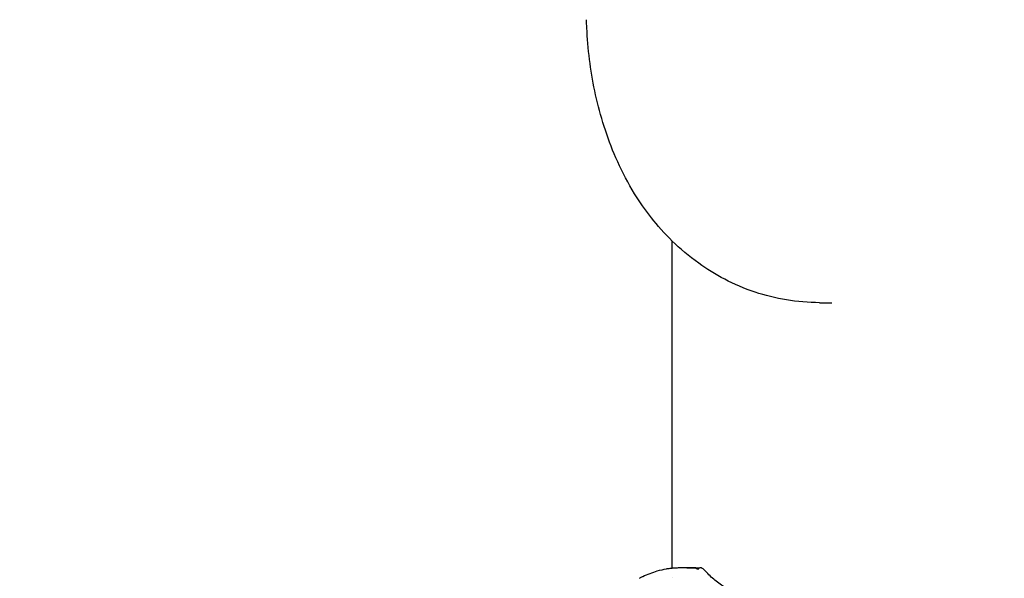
# Model space of a CAD drawing. Header units: inches. Extents: x 1 to 669, y 0 to 417.
# Tile 377 of 448: x 513.62 to 518.63, y 233.97 to 236.81. Entities that reach past the tile are written whole.
import ezdxf

# ---------------------------------------------------------------- set-up
doc = ezdxf.new("R2010")
doc.units = ezdxf.units.IN
doc.header["$LTSCALE"] = 12
doc.header["$MEASUREMENT"] = 0
doc.header["$PDMODE"] = 1
doc.layers.get('Defpoints').update_dxf_attribs({"linetype": 'CONTINUOUS'})
for name, color, linetype in [('D', 2, 'CONTINUOUS'), ('Q', 4, 'CONTINUOUS'), ('X', 1, 'CONTINUOUS')]:
    doc.layers.add(name, color=color, linetype=linetype)
doc.styles.get("Standard").update_dxf_attribs({"font": 'SIMPLEX.SHX', "width": 0.875})
doc.dimstyles.new('STANDARD$0', dxfattribs={"dimscale": 32, "dimtxt": 0.09375, "dimasz": 0.0625, "dimexe": 0.03125, "dimexo": 0.03125, "dimgap": 0.03125, "dimtad": 1, "dimtih": 1, "dimtoh": 1, "dimdec": 4, "dimzin": 12, "dimdsep": 46, "dimlunit": 5, "dimtxsty": 'Standard', "dimcen": -0.03125, "dimclrd": 256, "dimclre": 256, "dimclrt": 256, "dimadec": 0, "dimazin": 0, "dimtfac": 0.875, "dimtdec": 4, "dimtofl": 0, "dimtmove": 0, "dimatfit": 3, "dimfxl": 1, "dimtolj": 1, "dimtzin": 12, "dimlwd": 13, "dimlwe": 13, "dimarcsym": 0})

# ---------------------------------------------------------------- blocks, each defined once
blk = doc.blocks.new('*D31')
at = {"layer": 'D', "lineweight": 13, "transparency": 16777216}
for p, q in [((512.9142, 246.621), (474.3918, 246.621)), ((475.3918, 244.621), (475.3918, 208.621)), ((475.3918, 167.621), (475.3918, 203.621)), ((525.1908, 165.621), (474.3918, 165.621))]:
    blk.add_line(p, q, dxfattribs=at)
at = {"layer": 'D', "transparency": 16777216}
for points in [[(475.0584, 244.621), (475.7251, 244.621), (475.3918, 246.621)], [(475.0584, 167.621), (475.7251, 167.621), (475.3918, 165.621)]]:
    blk.add_solid(points, dxfattribs=at)
at = {"layer": 'Defpoints', "color": 0, "transparency": 16777216}
for p in [(513.9142, 246.621), (475.3918, 165.621), (526.1908, 165.621)]:
    blk.add_point(p, dxfattribs=at)
at = {"layer": 'D', "transparency": 16777216, "insert": (475.3918, 206.121), "char_height": 3, "attachment_point": 5}
blk.add_mtext('\\A1;81{}{\\C2;%%p1}', dxfattribs=at)
blk = doc.blocks.new('*D57')
at = {"layer": 'D', "lineweight": 13, "transparency": 16777216}
for p, q in [((500.1126, 320.496), (456.1663, 320.496)), ((457.1663, 318.496), (457.1663, 250.5585)), ((457.1663, 167.621), (457.1663, 245.5585)), ((525.1908, 165.621), (456.1663, 165.621))]:
    blk.add_line(p, q, dxfattribs=at)
at = {"layer": 'D', "transparency": 16777216}
for points in [[(456.833, 318.496), (457.4996, 318.496), (457.1663, 320.496)], [(456.833, 167.621), (457.4996, 167.621), (457.1663, 165.621)]]:
    blk.add_solid(points, dxfattribs=at)
at = {"layer": 'Defpoints', "color": 0, "transparency": 16777216}
for p in [(501.1126, 320.496), (457.1663, 165.621), (526.1908, 165.621)]:
    blk.add_point(p, dxfattribs=at)
at = {"layer": 'D', "transparency": 16777216, "insert": (457.1663, 248.0585), "char_height": 3, "attachment_point": 5}
blk.add_mtext('\\A1;155{}{\\C2;%%p1}', dxfattribs=at)

msp = doc.modelspace()

# ---------------------------------------------------------------- linework, layer by layer
at = {"layer": 'Q'}
for p, q in [((517.06276, 234.02097), (517.02141, 234.02097)), ((516.94328, 233.97103), (516.94328, 233.97103))]:
    msp.add_line(p, q, dxfattribs=at)
msp.add_arc((517.08316, 233.99067), 0.03, 41.16717, 88.29329, dxfattribs=at)
for points, knots in [([(516.79311, 233.9768), (516.8178, 233.98797), (516.84282, 233.99772), (516.88296, 234.00927), (516.89901, 234.01269), (516.91427, 234.01453)], [0, 0, 0, 0, 0.08220583, 0.08220583, 0.13872847, 0.13872847, 0.13872847, 0.13872847]), ([(517.02273, 234.02097), (517.01549, 234.02098), (517.00824, 234.0209), (516.99375, 234.02057), (516.98651, 234.02032), (516.97203, 234.01964), (516.9648, 234.01921), (516.95035, 234.01818), (516.94313, 234.01757), (516.92871, 234.01619), (516.92151, 234.0154), (516.91432, 234.01454)], [1.569590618, 1.569590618, 1.569590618, 1.569590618, 1.586851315, 1.586851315, 1.604112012, 1.604112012, 1.621372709, 1.621372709, 1.638633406, 1.638633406, 1.655894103, 1.655894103, 1.655894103, 1.655894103]), ([(517.01697, 234.02096), (517.02183, 234.02099), (517.02748, 234.02097), (517.03881, 234.02084), (517.04421, 234.02076), (517.04955, 234.02067), (517.0498, 234.02067), (517.05005, 234.02066)], [-0.427982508, -0.427982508, -0.427982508, -0.427982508, -0.384201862, -0.384201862, -0.344834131, -0.344834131, -0.342890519, -0.342890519, -0.342890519, -0.342890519]), ([(517.03889, 234.02079), (517.03622, 234.02085), (517.03357, 234.02089), (517.02799, 234.02095), (517.02515, 234.02096), (517.02056, 234.02097), (517.0187, 234.02097), (517.01697, 234.02096)], [-0.06574966, -0.06574966, -0.06574966, -0.06574966, -0.043910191, -0.043910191, -0.018693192, -0.018693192, 0, 0, 0, 0]), ([(517.04784, 234.02057), (517.04725, 234.02059), (517.04665, 234.02061), (517.04546, 234.02064), (517.04486, 234.02065), (517.04367, 234.02069), (517.04307, 234.0207), (517.04188, 234.02073), (517.04128, 234.02074), (517.04009, 234.02077), (517.03949, 234.02078), (517.03889, 234.02079)], [1.5496516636, 1.5496516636, 1.5496516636, 1.5496516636, 1.5510730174, 1.5510730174, 1.5524943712, 1.5524943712, 1.553915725, 1.553915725, 1.5553370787, 1.5553370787, 1.5567584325, 1.5567584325, 1.5567584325, 1.5567584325]), ([(517.05005, 234.02066), (517.05158, 234.02064), (517.05314, 234.02054), (517.05473, 234.02037), (517.06187, 234.0196), (517.06929, 234.01739), (517.07617, 234.014)], [-0.071452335, -0.071452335, -0.071452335, -0.071452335, -0.058365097, -0.058365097, -0.058365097, 0.000545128, 0.000545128, 0.000545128, 0.000545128]), ([(517.05053, 234.02047), (517.0551, 234.02028), (517.05971, 234.01943), (517.06824, 234.01691), (517.07225, 234.01529), (517.07646, 234.01316), (517.07688, 234.01295), (517.07728, 234.01273)], [0.000854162, 0.000854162, 0.000854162, 0.000854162, 0.035957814, 0.035957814, 0.068431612, 0.068431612, 0.071913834, 0.071913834, 0.071913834, 0.071913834]), ([(517.06276, 234.02097), (517.06418, 234.02097), (517.0656, 234.02097), (517.06844, 234.02095), (517.06986, 234.02094), (517.0727, 234.0209), (517.07412, 234.02088), (517.07696, 234.02083), (517.07838, 234.0208), (517.08122, 234.02074), (517.08264, 234.0207), (517.08406, 234.02066)], [4.71238898, 4.71238898, 4.71238898, 4.71238898, 4.716602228, 4.716602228, 4.720815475, 4.720815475, 4.725028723, 4.725028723, 4.72924197, 4.72924197, 4.733455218, 4.733455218, 4.733455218, 4.733455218]), ([(517.30799, 233.88243), (517.29218, 233.886), (517.27648, 233.89085), (517.24241, 233.90429), (517.22413, 233.91343), (517.18842, 233.93526), (517.17099, 233.94795), (517.13737, 233.97671), (517.12117, 233.99278), (517.10575, 234.01042)], [1.72909745, 1.72909745, 1.72909745, 1.72909745, 1.84279505, 1.84279505, 1.97879441, 1.97879441, 2.11479378, 2.11479378, 2.25079314, 2.25079314, 2.25079314, 2.25079314]), ([(516.77613, 233.96715), (516.78001, 233.97001), (516.78429, 233.97251), (516.79012, 233.97542), (516.79161, 233.97612), (516.79311, 233.9768)], [0.000710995, 0.000710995, 0.000710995, 0.000710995, 0.015341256, 0.015341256, 0.020294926, 0.020294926, 0.020294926, 0.020294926])]:
    msp.add_open_spline(points, degree=3, knots=knots, dxfattribs=at)
for points in [[(516.91432, 234.01454), (516.91431, 234.01454), (516.91429, 234.01453), (516.91427, 234.01453)], [(517.04695, 234.02059), (517.04679, 234.0206), (517.04664, 234.0206), (517.04648, 234.02061)], [(517.04784, 234.02057), (517.04873, 234.02054), (517.04963, 234.02051), (517.05053, 234.02047)], [(517.0502, 234.02049), (517.05009, 234.02049), (517.04998, 234.02049), (517.04986, 234.0205)]]:
    msp.add_open_spline(points, degree=3, dxfattribs=at)
at = {"layer": 'X'}
for p, q in [((516.94328, 234.01755), (516.94328, 235.68485)), ((517.69328, 235.37097), (517.75579, 235.37097))]:
    msp.add_line(p, q, dxfattribs=at)
msp.add_open_spline([(517.69328, 235.37097), (517.57955, 235.37097), (517.46634, 235.39061), (517.25475, 235.46126), (517.15852, 235.51375), (516.97714, 235.64386), (516.89955, 235.72397), (516.75182, 235.91226), (516.69326, 236.02098), (516.60269, 236.23592), (516.57115, 236.34272), (516.52628, 236.55669), (516.51318, 236.66387), (516.50747, 236.78502), (516.50696, 236.79884), (516.50658, 236.81265)], degree=3, knots=[3.1415927, 3.1415927, 3.1415927, 3.1415927, 3.3070106, 3.3070106, 3.4859623, 3.4859623, 3.70895, 3.70895, 4.0121299, 4.0121299, 4.3153098, 4.3153098, 4.6184897, 4.6184897, 4.6574923, 4.6574923, 4.6574923, 4.6574923], dxfattribs=at)

# ---------------------------------------------------------------- dimensions: what is measured, and where the dimension line sits
at = {"layer": 'D'}
for base, p1, override, picture, middle in [((457.1663, 165.62097), (501.11257, 320.49597), {"dimdec": 1, "dimtp": 1, "dimtm": 1, "dimtdec": 4, "dimtzin": 12, "dimarcsym": 1}, '*D57', (457.1663, 248.05847)), ((475.39178, 165.62097), (513.91424, 246.62097), {"dimdec": 1, "dimtp": 1, "dimtm": 1, "dimarcsym": 1}, '*D31', (475.39178, 206.12097))]:
    dim = msp.add_linear_dim(base=base, p1=p1, p2=(526.1908, 165.62097), angle=90, text='<>{}{\\C2;%%p1}', dimstyle='STANDARD$0', override=override, dxfattribs=at)
    dim.commit()
    dim.dimension.update_dxf_attribs({"geometry": picture, "text_midpoint": middle, "dimtype": 160})

doc.saveas('drawing.dxf')
